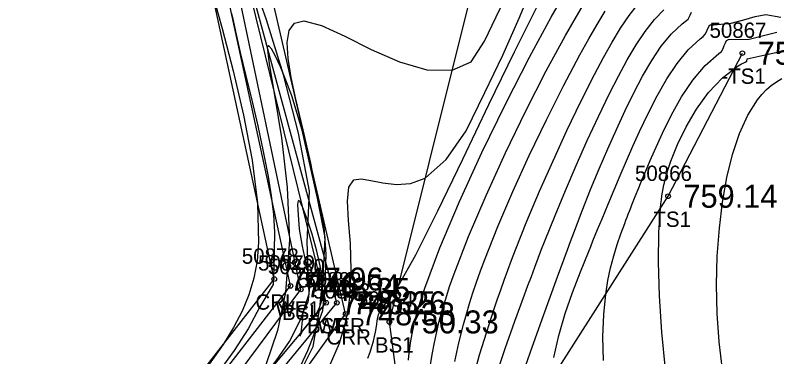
# Model space of a CAD drawing. Extents: x 1378535 to 1380697, y 997729 to 1000024.
# Drawn here: x 1379049.11 to 1379098.81, y 999610.89 to 999633.18 of the extents above; entities that cross this region are included whole.
import ezdxf

# ---------------------------------------------------------------- set-up
doc = ezdxf.new("R2010")
doc.units = 0
for name, color, linetype in [('RD_DTM_BkLn1', 7, 'Continuous'), ('RD_DTM_BkLn2', 7, 'Continuous'), ('RD_DTM_BkLn_txCode', 7, 'Continuous'), ('RD_DTM_Major1', 7, 'Continuous'), ('RD_DTM_Minor1', 7, 'Continuous'), ('RD_EX_H2O', 7, 'Continuous'), ('RD_EX_H2O_txCode', 7, 'Continuous'), ('RD_EX_TX_H2O_ELEV', 7, 'Continuous'), ('RD_EX_TX_Misc_ELEV', 7, 'Continuous'), ('RD_SMD_Locator', 7, 'Continuous')]:
    doc.layers.add(name, color=color, linetype=linetype)

msp = doc.modelspace()

# ---------------------------------------------------------------- linework, layer by layer
at = {"layer": 'RD_DTM_BkLn1'}
msp.add_lwpolyline([(1379053.938, 999596.673), (1379067.751, 999615.284), (1379063.109, 999637.36), (1379052.449, 999679.661)], dxfattribs=at)
at = {"layer": 'RD_DTM_BkLn2'}
for points in [[(1379054.714, 999596.847), (1379069.401, 999614.416), (1379063.612, 999637.987), (1379052.806, 999679.37)], [(1379071.515, 999574.573), (1379100.033, 999526.783), (1379077.877, 999580.381), (1379073.528, 999613.162), (1379081.321, 999644.423)], [(1379091.019, 999588.158), (1379079.707, 999602.533), (1379091.721, 999621.365), (1379096.567, 999630.706)]]:
    msp.add_lwpolyline(points, dxfattribs=at)
at = {"layer": 'RD_DTM_Major1'}
for points in [[(1379072.112, 999610.792), (1379072.263, 999611.196), (1379072.385, 999611.566), (1379072.484, 999611.905), (1379072.561, 999612.213), (1379072.621, 999612.492), (1379072.666, 999612.742), (1379072.707, 999613.008), (1379072.74, 999613.243), (1379072.778, 999613.453), (1379072.828, 999613.647), (1379072.902, 999613.832), (1379073.009, 999614.016), (1379073.12, 999614.164), (1379073.258, 999614.331), (1379073.424, 999614.533), (1379073.621, 999614.785), (1379073.85, 999615.103), (1379074.112, 999615.503), (1379075.255, 999617.545), (1379076.697, 999620.409), (1379078.325, 999623.782), (1379080.025, 999627.346), (1379081.685, 999630.789), (1379083.192, 999633.794)], [(1379080.485, 999609.608), (1379081.084, 999611.426), (1379081.714, 999613.209), (1379082.349, 999614.936), (1379082.573, 999615.539), (1379082.795, 999616.136), (1379083.017, 999616.729), (1379083.241, 999617.32), (1379083.467, 999617.913), (1379083.699, 999618.51), (1379084.34, 999620.116), (1379085.018, 999621.749), (1379085.722, 999623.384), (1379086.444, 999625), (1379087.175, 999626.574), (1379087.905, 999628.083), (1379088.477, 999629.212), (1379089.05, 999630.272), (1379089.627, 999631.249), (1379090.217, 999632.128), (1379090.823, 999632.894), (1379091.453, 999633.532)], [(1379098.823, 999599.866), (1379098.073, 999601.22), (1379097.412, 999602.581), (1379096.837, 999603.957), (1379096.342, 999605.358), (1379095.925, 999606.794), (1379095.581, 999608.273), (1379095.27, 999610.043), (1379095.05, 999611.865), (1379094.922, 999613.72), (1379094.882, 999615.588), (1379094.932, 999617.451), (1379095.068, 999619.288), (1379095.276, 999620.97), (1379095.563, 999622.581), (1379095.932, 999624.089), (1379096.386, 999625.461), (1379096.927, 999626.666), (1379097.558, 999627.671), (1379097.842, 999628.017), (1379098.142, 999628.326), (1379098.459, 999628.599), (1379098.793, 999628.837), (1379099.144, 999629.042)]]:
    msp.add_lwpolyline(points, dxfattribs=at)
at = {"layer": 'RD_DTM_Minor1'}
for points in [[(1379063.509, 999607.368), (1379064.312, 999608.399), (1379065.216, 999609.468), (1379066.144, 999610.617), (1379067.017, 999611.892), (1379067.757, 999613.339), (1379068.288, 999615.002), (1379068.153, 999618.367), (1379068.305, 999621.698), (1379067.599, 999625.491), (1379066.614, 999629.289), (1379065.5, 999632.877), (1379064.406, 999636.036)], [(1379067.345, 999609.115), (1379068.558, 999611.563), (1379068.998, 999614.086), (1379069.224, 999616.476), (1379069.326, 999618.666), (1379068.841, 999621.239), (1379068.397, 999623.527), (1379067.894, 999625.695), (1379067.415, 999627.701), (1379067.111, 999629.117), (1379066.911, 999630.366), (1379066.855, 999631.404), (1379066.981, 999632.189), (1379067.329, 999632.675), (1379067.939, 999632.821), (1379069.103, 999632.506), (1379070.615, 999631.806), (1379072.35, 999630.944), (1379074.182, 999630.142), (1379075.983, 999629.621), (1379077.627, 999629.603), (1379078.868, 999630.139), (1379079.745, 999631.489), (1379080.5, 999633.069), (1379081.934, 999636.06)], [(1379069.249, 999609.422), (1379070.267, 999611.785), (1379070.433, 999612.291), (1379070.576, 999612.792), (1379070.699, 999613.288), (1379070.801, 999613.78), (1379070.884, 999614.269), (1379070.948, 999614.756), (1379071.044, 999616.571), (1379070.982, 999618.275), (1379070.865, 999619.793), (1379070.795, 999621.045), (1379070.873, 999621.955), (1379071.203, 999622.445), (1379071.679, 999622.513), (1379072.326, 999622.403), (1379073.108, 999622.234), (1379073.984, 999622.124), (1379074.917, 999622.191), (1379075.869, 999622.553), (1379077.236, 999623.765), (1379078.546, 999625.64), (1379079.758, 999628.139), (1379080.928, 999630.579), (1379081.998, 999632.987), (1379082.941, 999635.258)], [(1379061.934, 999634.764), (1379062.608, 999632.31), (1379063.327, 999629.562), (1379064.009, 999626.656), (1379064.57, 999623.727), (1379064.927, 999620.911), (1379064.995, 999618.345), (1379064.89, 999617.14), (1379064.678, 999616.012), (1379064.356, 999614.931), (1379063.919, 999613.869), (1379063.362, 999612.796), (1379062.681, 999611.683), (1379061.073, 999609.418)], [(1379074.785, 999610.662), (1379074.805, 999610.949), (1379074.834, 999611.248), (1379074.905, 999611.789), (1379075.008, 999612.379), (1379075.148, 999613.026), (1379075.33, 999613.735), (1379075.559, 999614.515), (1379075.838, 999615.37), (1379076.827, 999617.999), (1379078.104, 999621.014), (1379079.571, 999624.223), (1379081.125, 999627.429), (1379082.665, 999630.438), (1379084.092, 999633.055), (1379084.628, 999633.982)], [(1379076.194, 999610.233), (1379076.318, 999611.03), (1379076.469, 999611.829), (1379076.617, 999612.509), (1379076.787, 999613.206), (1379076.982, 999613.927), (1379077.206, 999614.678), (1379077.462, 999615.468), (1379077.753, 999616.304), (1379078.696, 999618.741), (1379079.838, 999621.415), (1379081.111, 999624.194), (1379082.445, 999626.948), (1379083.771, 999629.545), (1379085.02, 999631.853), (1379085.582, 999632.837), (1379086.112, 999633.725)], [(1379078.994, 999609.472), (1379079.421, 999611.025), (1379079.879, 999612.516), (1379080.355, 999613.959), (1379080.574, 999614.605), (1379080.796, 999615.247), (1379081.023, 999615.892), (1379081.258, 999616.542), (1379081.503, 999617.203), (1379081.761, 999617.879), (1379082.506, 999619.749), (1379083.33, 999621.701), (1379084.208, 999623.686), (1379085.116, 999625.652), (1379086.03, 999627.549), (1379086.926, 999629.323), (1379087.504, 999630.415), (1379088.068, 999631.423), (1379088.624, 999632.34), (1379089.177, 999633.158), (1379089.732, 999633.871)], [(1379063.227, 999633.304), (1379063.305, 999632.924), (1379063.389, 999632.53), (1379063.478, 999632.122), (1379063.797, 999630.746), (1379064.161, 999629.236), (1379064.548, 999627.631), (1379064.934, 999625.971), (1379065.298, 999624.297), (1379065.617, 999622.646), (1379065.817, 999621.402), (1379065.96, 999620.191), (1379066.027, 999619.009), (1379066.001, 999617.851), (1379065.994, 999616.708), (1379065.937, 999615.608), (1379065.064, 999614.15), (1379064.319, 999612.721), (1379063.404, 999611.294), (1379062.354, 999609.864)], [(1379077.792, 999610.572), (1379078.064, 999611.802), (1379078.367, 999612.985), (1379078.56, 999613.675), (1379078.765, 999614.363), (1379078.983, 999615.058), (1379079.219, 999615.766), (1379079.475, 999616.494), (1379079.754, 999617.248), (1379080.604, 999619.387), (1379081.587, 999621.675), (1379082.658, 999624.027), (1379083.774, 999626.356), (1379084.89, 999628.577), (1379085.962, 999630.604), (1379086.538, 999631.641), (1379087.089, 999632.586), (1379087.621, 999633.438)], [(1379081.959, 999608.963), (1379082.707, 999611.136), (1379083.498, 999613.35), (1379084.5, 999616.106), (1379084.718, 999616.703), (1379084.933, 999617.286), (1379085.144, 999617.859), (1379085.353, 999618.421), (1379085.562, 999618.976), (1379086.113, 999620.41), (1379086.665, 999621.799), (1379087.22, 999623.147), (1379087.78, 999624.456), (1379088.346, 999625.727), (1379088.92, 999626.964), (1379089.479, 999628.112), (1379090.053, 999629.208), (1379090.649, 999630.23), (1379091.274, 999631.155), (1379091.933, 999631.96), (1379092.634, 999632.625), (1379092.838, 999632.782), (1379093.04, 999632.935), (1379093.151, 999633.182), (1379093.248, 999633.391)], [(1379084.268, 999610.839), (1379084.587, 999612.285), (1379085, 999613.707), (1379085.478, 999615.094), (1379085.993, 999616.437), (1379086.515, 999617.724), (1379086.667, 999618.096), (1379086.818, 999618.463), (1379086.968, 999618.826), (1379087.117, 999619.187), (1379087.265, 999619.544), (1379087.413, 999619.901), (1379087.804, 999620.842), (1379088.198, 999621.783), (1379088.597, 999622.725), (1379089.006, 999623.672), (1379089.427, 999624.625), (1379089.862, 999625.586), (1379090.416, 999626.763), (1379091.003, 999627.921), (1379091.63, 999629.023), (1379092.305, 999630.036), (1379093.034, 999630.924), (1379093.824, 999631.652), (1379094.013, 999631.791), (1379094.171, 999631.974), (1379094.271, 999632.202), (1379094.358, 999632.396), (1379094.437, 999632.561), (1379094.705, 999632.563), (1379095.842, 999632.654), (1379096.666, 999632.888), (1379097.409, 999633.11), (1379098.109, 999633.224), (1379099.075, 999633.065)], [(1379087.5, 999610.649), (1379087.466, 999612.2), (1379087.517, 999613.649), (1379087.647, 999614.979), (1379087.79, 999615.868), (1379087.966, 999616.695), (1379088.171, 999617.471), (1379088.397, 999618.206), (1379088.64, 999618.91), (1379088.893, 999619.594), (1379088.969, 999619.796), (1379089.046, 999619.997), (1379089.124, 999620.198), (1379089.202, 999620.399), (1379089.281, 999620.601), (1379089.36, 999620.804), (1379089.576, 999621.35), (1379089.801, 999621.909), (1379090.036, 999622.484), (1379090.283, 999623.078), (1379090.545, 999623.693), (1379090.824, 999624.331), (1379091.353, 999625.495), (1379091.943, 999626.686), (1379092.601, 999627.852), (1379093.332, 999628.944), (1379094.142, 999629.908), (1379095.037, 999630.694), (1379095.199, 999630.807), (1379095.305, 999631.018), (1379095.39, 999631.212), (1379095.462, 999631.382), (1379095.528, 999631.526), (1379095.661, 999631.592), (1379097.002, 999631.623), (1379097.95, 999631.87), (1379098.818, 999632.083)], [(1379067.57, 999609.955), (1379068.205, 999611.29), (1379068.718, 999612.647), (1379069.18, 999613.912), (1379069.33, 999615.509), (1379069.4, 999617.589), (1379069.266, 999619.357), (1379068.882, 999621.044), (1379068.398, 999623.168), (1379067.828, 999625.673), (1379067.16, 999627.921), (1379066.774, 999628.939), (1379066.412, 999629.818), (1379066.09, 999630.518), (1379065.829, 999630.993), (1379065.645, 999631.202), (1379065.559, 999631.101), (1379065.673, 999630.021), (1379066.032, 999627.964), (1379066.478, 999625.186), (1379066.853, 999621.945), (1379066.999, 999618.499), (1379066.758, 999615.105), (1379066.216, 999612.596), (1379065.454, 999610.369)], [(1379091.553, 999610.065), (1379091.303, 999612.502), (1379091.155, 999614.862), (1379091.099, 999617.056), (1379091.124, 999618.992), (1379091.221, 999620.581), (1379091.249, 999620.866), (1379091.281, 999621.134), (1379091.317, 999621.388), (1379091.356, 999621.632), (1379091.4, 999621.869), (1379091.448, 999622.101), (1379091.464, 999622.17), (1379091.479, 999622.238), (1379091.496, 999622.307), (1379091.513, 999622.376), (1379091.53, 999622.445), (1379091.548, 999622.514), (1379091.598, 999622.698), (1379091.651, 999622.884), (1379091.709, 999623.072), (1379091.77, 999623.264), (1379091.836, 999623.459), (1379091.906, 999623.658), (1379092.34, 999624.752), (1379092.893, 999625.907), (1379093.564, 999627.059), (1379094.355, 999628.145), (1379095.263, 999629.104), (1379096.289, 999629.873), (1379096.402, 999629.939), (1379096.516, 999630.002), (1379096.631, 999630.063), (1379096.747, 999630.121), (1379096.864, 999630.177), (1379096.885, 999630.326), (1379098.065, 999630.601), (1379099.149, 999630.847)], [(1379067.88, 999612.597), (1379068.064, 999612.846), (1379068.291, 999613.103), (1379068.537, 999613.386), (1379068.773, 999613.712), (1379068.974, 999614.1), (1379069.113, 999614.567), (1379069.168, 999615.514), (1379069.045, 999616.619), (1379068.799, 999617.78), (1379068.486, 999618.898), (1379068.162, 999619.872), (1379067.881, 999620.602), (1379067.769, 999620.857), (1379067.681, 999621.019), (1379067.616, 999621.092), (1379067.573, 999621.077), (1379067.548, 999620.979), (1379067.54, 999620.798), (1379067.569, 999620.146), (1379067.643, 999619.208), (1379067.838, 999618.11), (1379068.087, 999616.888), (1379068.342, 999615.637), (1379068.197, 999614.42), (1379067.884, 999613.8), (1379067.843, 999613.257), (1379067.794, 999612.811), (1379067.747, 999612.48), (1379067.71, 999612.283), (1379067.693, 999612.239), (1379067.706, 999612.263), (1379067.724, 999612.307), (1379067.749, 999612.367), (1379067.783, 999612.438), (1379067.826, 999612.516), (1379067.88, 999612.597)]]:
    msp.add_lwpolyline(points, dxfattribs=at)
at = {"layer": 'RD_EX_H2O'}
for points in [[(1379051.254, 999597.017), (1379066.014, 999615.961), (1379061.74, 999635.659), (1379048.556, 999682.624)], [(1379053.075, 999597.435), (1379067.075, 999615.512), (1379062.499, 999636.645), (1379051.404, 999680.068)], [(1379054.916, 999595.95), (1379070.101, 999614.411), (1379063.691, 999637.963), (1379053.4, 999678.968)], [(1379057.364, 999595.116), (1379070.673, 999613.686), (1379064.849, 999638.737), (1379054.587, 999678.076)]]:
    msp.add_lwpolyline(points, dxfattribs=at)
at = {"layer": 'RD_SMD_Locator'}
for centre in [(1379096.567, 999630.706), (1379091.721, 999621.365), (1379066.014, 999615.961), (1379067.075, 999615.512), (1379067.751, 999615.284), (1379069.401, 999614.416), (1379070.101, 999614.411), (1379070.673, 999613.686), (1379073.528, 999613.162)]:
    msp.add_circle(centre, 0.15, dxfattribs=at)

# ---------------------------------------------------------------- texts
at = {"layer": 'RD_DTM_BkLn_txCode'}
for s, p in [('50867', (1379094.425, 999631.706)), ('-TS1', (1379095.197, 999628.706)), ('50866', (1379089.556, 999622.365)), ('TS1', (1379090.76, 999619.365)), ('50880', (1379065.594, 999616.284)), ('50881', (1379067.566, 999615.416)), ('50884', (1379071.41, 999614.162)), ('BSL', (1379066.523, 999613.284)), ('BSR', (1379068.149, 999612.416)), ('BS1', (1379072.583, 999611.162))]:
    msp.add_text(s, height=1, dxfattribs=at).set_placement(p)
at = {"layer": 'RD_EX_H2O_txCode'}
for s, p in [('50878', (1379063.896, 999616.961)), ('50879', (1379064.957, 999616.512)), ('50882', (1379067.983, 999615.411)), ('50883', (1379068.555, 999614.686)), ('CRL', (1379064.786, 999613.961)), ('WE1', (1379066.091, 999613.512)), ('WER', (1379068.81, 999612.411)), ('CRR', (1379069.421, 999611.686))]:
    msp.add_text(s, height=1, dxfattribs=at).set_placement(p)
at = {"layer": 'RD_EX_TX_H2O_ELEV'}
for s, p in [('747.96', (1379067.014, 999615.211)), ('746.54', (1379068.075, 999614.762)), ('746.26', (1379071.101, 999613.661)), ('748.33', (1379071.673, 999612.936))]:
    msp.add_text(s, height=1.5, dxfattribs=at).set_placement(p)
at = {"layer": 'RD_EX_TX_Misc_ELEV'}
for s, p in [('759.65', (1379097.567, 999629.956)), ('759.14', (1379092.721, 999620.615)), ('746.35', (1379068.751, 999614.534)), ('748.35', (1379070.401, 999613.666)), ('750.33', (1379074.528, 999612.412))]:
    msp.add_text(s, height=1.5, dxfattribs=at).set_placement(p)

doc.saveas('drawing.dxf')
